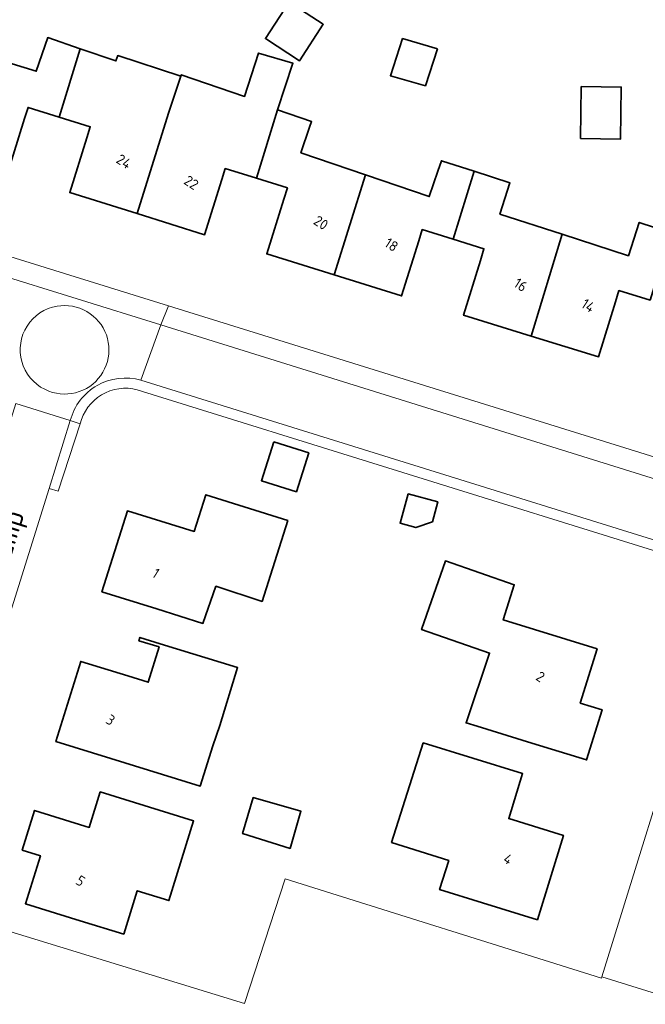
# Model space of a CAD drawing. Extents: x 184422 to 188298, y 343471 to 350189.
# Tile 377 of 513: x 187260 to 187314, y 348715 to 348801. Entities that reach past the tile are written whole.
import ezdxf
from ezdxf.enums import TextEntityAlignment as Align

# ---------------------------------------------------------------- set-up
doc = ezdxf.new("R2010")
doc.units = 0
for name, color, linetype, lineweight in [('B-WA-OG-TERREIN_CULTUURSCHEIDING-GV', 252, 'Continuous', 18), ('B-WA-OG-TERREIN_ERF-GV', 252, 'Continuous', 18), ('B-WA-OG-TOPOGRAFIE-T18', 252, 'Continuous', 18), ('B-WA-VH-VERHARDING_SIERBESTRATING-GV', 252, 'Continuous', 18), ('B-WA-VH-VERHARDING_STRAATBAKSTEEN-GV', 252, 'Continuous', 18), ('B-WE-OG-BEBOUWING-GV', 250, 'Continuous', 35), ('B-WE-OG-BEBOUWING-T18', 10, 'Continuous', 18)]:
    doc.layers.add(name, color=color, linetype=linetype, lineweight=lineweight)
doc.styles.add('NLCS-ISO-M1000-T18', font='NLCS-ISO.ttf', dxfattribs={"height": 1.8})
doc.styles.add('NLCS-ISO-M500-T18', font='NLCS-ISO.ttf', dxfattribs={"height": 0.9})

msp = doc.modelspace()

# ---------------------------------------------------------------- linework, layer by layer
at = {"layer": 'B-WA-OG-TERREIN_CULTUURSCHEIDING-GV', "flags": 128}
msp.add_lwpolyline([(187325.651, 348712.808), (187317.862, 348715.227), (187317.067, 348715.472), (187315.398, 348715.97), (187310.622, 348717.434), (187310.588, 348717.324), (187283.016, 348725.979), (187279.48, 348715.122), (187252.37, 348723.434), (187251.39, 348723.73), (187251.746, 348725.994), (187249.734, 348724.289), (187250.407, 348722.421), (187250.408, 348722.418), (187251.067, 348720.588), (187254.671, 348714.292)], dxfattribs=at)
msp.add_lwpolyline([(187325.651, 348712.808), (187317.862, 348715.227), (187317.067, 348715.472), (187315.398, 348715.97), (187310.622, 348717.434), (187310.588, 348717.324), (187283.016, 348725.979), (187279.48, 348715.122), (187252.37, 348723.434), (187251.39, 348723.73), (187251.746, 348725.994), (187249.734, 348724.289), (187250.407, 348722.421), (187250.408, 348722.418), (187251.067, 348720.588), (187254.671, 348714.292)], dxfattribs=at)
msp.add_lwpolyline([(187325.651, 348712.808), (187317.862, 348715.227), (187317.067, 348715.472), (187315.398, 348715.97), (187310.622, 348717.434), (187310.588, 348717.324), (187283.016, 348725.979), (187279.48, 348715.122), (187252.37, 348723.434), (187251.39, 348723.73), (187251.746, 348725.994), (187249.734, 348724.289), (187250.407, 348722.421), (187250.408, 348722.418), (187251.067, 348720.588), (187254.671, 348714.292)], dxfattribs=at)
at = {"layer": 'B-WA-OG-TERREIN_ERF-GV', "flags": 128}
for points in [[(187255.672, 348798.163), (187261.315, 348796.436), (187262.318, 348799.37), (187265.151, 348798.401), (187268.267, 348797.336), (187268.422, 348797.801), (187273.917, 348795.994), (187273.963, 348796.129), (187279.482, 348794.241), (187280.7, 348798.025), (187283.693, 348797.134), (187282.339, 348793.067), (187285.315, 348792.049), (187285.144, 348791.549), (187284.385, 348789.33), (187290.02, 348787.404), (187295.578, 348785.503), (187296.337, 348787.722), (187296.647, 348788.628), (187299.483, 348787.706), (187302.614, 348786.689), (187301.734, 348783.981), (187307.182, 348782.21), (187312.944, 348780.337), (187313.89, 348783.247), (187316.645, 348782.352)], [(187255.672, 348798.163), (187261.315, 348796.436), (187262.318, 348799.37), (187265.151, 348798.401), (187268.267, 348797.336), (187268.422, 348797.801), (187273.917, 348795.994), (187273.963, 348796.129), (187279.482, 348794.241), (187280.7, 348798.025), (187283.693, 348797.134), (187282.339, 348793.067), (187285.315, 348792.049), (187285.144, 348791.549), (187284.385, 348789.33), (187290.02, 348787.404), (187295.578, 348785.503), (187296.337, 348787.722), (187296.647, 348788.628), (187299.483, 348787.706), (187302.614, 348786.689), (187301.734, 348783.981), (187307.182, 348782.21), (187312.944, 348780.337), (187313.89, 348783.247), (187316.645, 348782.352)], [(187255.672, 348798.163), (187261.315, 348796.436), (187262.318, 348799.37), (187265.151, 348798.401), (187268.267, 348797.336), (187268.422, 348797.801), (187273.917, 348795.994), (187273.963, 348796.129), (187279.482, 348794.241), (187280.7, 348798.025), (187283.693, 348797.134), (187282.339, 348793.067), (187285.315, 348792.049), (187285.144, 348791.549), (187284.385, 348789.33), (187290.02, 348787.404), (187295.578, 348785.503), (187296.337, 348787.722), (187296.647, 348788.628), (187299.483, 348787.706), (187302.614, 348786.689), (187301.734, 348783.981), (187307.182, 348782.21), (187312.944, 348780.337), (187313.89, 348783.247), (187316.645, 348782.352)], [(187314.833, 348776.462), (187312.118, 348777.304), (187311.813, 348776.311), (187310.345, 348771.531), (187304.457, 348773.34), (187298.57, 348775.148), (187300.038, 348779.928), (187300.352, 348780.952), (187297.662, 348781.786), (187294.973, 348782.62), (187294.666, 348781.635), (187293.167, 348776.837), (187287.292, 348778.672), (187281.417, 348780.508), (187282.908, 348785.281), (187283.215, 348786.266), (187280.505, 348787.106), (187277.795, 348787.946), (187277.495, 348786.983), (187275.993, 348782.176), (187270.114, 348784.013), (187264.236, 348785.85), (187265.727, 348790.622), (187266.03, 348791.594), (187263.316, 348792.436), (187260.603, 348793.277), (187260.3, 348792.303), (187258.805, 348787.504)], [(187314.833, 348776.462), (187312.118, 348777.304), (187311.813, 348776.311), (187310.345, 348771.531), (187304.457, 348773.34), (187298.57, 348775.148), (187300.038, 348779.928), (187300.352, 348780.952), (187297.662, 348781.786), (187294.973, 348782.62), (187294.666, 348781.635), (187293.167, 348776.837), (187287.292, 348778.672), (187281.417, 348780.508), (187282.908, 348785.281), (187283.215, 348786.266), (187280.505, 348787.106), (187277.795, 348787.946), (187277.495, 348786.983), (187275.993, 348782.176), (187270.114, 348784.013), (187264.236, 348785.85), (187265.727, 348790.622), (187266.03, 348791.594), (187263.316, 348792.436), (187260.603, 348793.277), (187260.3, 348792.303), (187258.805, 348787.504)], [(187314.833, 348776.462), (187312.118, 348777.304), (187311.813, 348776.311), (187310.345, 348771.531), (187304.457, 348773.34), (187298.57, 348775.148), (187300.038, 348779.928), (187300.352, 348780.952), (187297.662, 348781.786), (187294.973, 348782.62), (187294.666, 348781.635), (187293.167, 348776.837), (187287.292, 348778.672), (187281.417, 348780.508), (187282.908, 348785.281), (187283.215, 348786.266), (187280.505, 348787.106), (187277.795, 348787.946), (187277.495, 348786.983), (187275.993, 348782.176), (187270.114, 348784.013), (187264.236, 348785.85), (187265.727, 348790.622), (187266.03, 348791.594), (187263.316, 348792.436), (187260.603, 348793.277), (187260.3, 348792.303), (187258.805, 348787.504)], [(187228.87, 348789.636), (187272.853, 348775.982), (187379.954, 348742.636), (187380.845, 348742.359)], [(187228.87, 348789.636), (187272.853, 348775.982), (187379.954, 348742.636), (187380.845, 348742.359)], [(187228.87, 348789.636), (187272.853, 348775.982), (187379.954, 348742.636), (187380.845, 348742.359)], [(187316.437, 348754.233), (187270.123, 348768.656)], [(187316.437, 348754.233), (187270.123, 348768.656)], [(187316.437, 348754.233), (187270.123, 348768.656)], [(187265.139, 348765.675), (187263.222, 348759.817), (187262.449, 348760.048), (187253.561, 348731.683)], [(187265.139, 348765.675), (187263.222, 348759.817), (187262.449, 348760.048), (187253.561, 348731.683)], [(187265.139, 348765.675), (187263.222, 348759.817), (187262.449, 348760.048), (187253.561, 348731.683)], [(187253.561, 348731.683), (187251.746, 348725.994), (187251.39, 348723.73), (187252.37, 348723.434), (187279.48, 348715.122), (187283.016, 348725.979), (187310.588, 348717.324), (187310.622, 348717.434), (187318.68, 348743.391), (187317.897, 348743.582), (187319.375, 348748.588)], [(187253.561, 348731.683), (187251.746, 348725.994), (187251.39, 348723.73), (187252.37, 348723.434), (187279.48, 348715.122), (187283.016, 348725.979), (187310.588, 348717.324), (187310.622, 348717.434), (187318.68, 348743.391), (187317.897, 348743.582), (187319.375, 348748.588)], [(187253.561, 348731.683), (187251.746, 348725.994), (187251.39, 348723.73), (187252.37, 348723.434), (187279.48, 348715.122), (187283.016, 348725.979), (187310.588, 348717.324), (187310.622, 348717.434), (187318.68, 348743.391), (187317.897, 348743.582), (187319.375, 348748.588)]]:
    msp.add_lwpolyline(points, dxfattribs=at)
at = {"layer": 'B-WA-OG-TERREIN_ERF-GV'}
msp.add_lwpolyline([(187270.123, 348768.656, 0.417358), (187265.139, 348765.675)], format="xyb", dxfattribs=at)
msp.add_lwpolyline([(187270.123, 348768.656, 0.417358), (187265.139, 348765.675)], format="xyb", dxfattribs=at)
msp.add_lwpolyline([(187270.123, 348768.656, 0.417358), (187265.139, 348765.675)], format="xyb", dxfattribs=at)
at = {"layer": 'B-WA-OG-TERREIN_ERF-GV', "flags": 128}
for points in [[(187281.727, 348752.468), (187281.007, 348750.194), (187276.983, 348751.514), (187275.849, 348748.263), (187271.816, 348749.53), (187267.046, 348751.029), (187269.263, 348758.082), (187275.095, 348756.292), (187276.102, 348759.493), (187283.236, 348757.235)], [(187281.727, 348752.468), (187281.007, 348750.194), (187276.983, 348751.514), (187275.849, 348748.263), (187271.816, 348749.53), (187267.046, 348751.029), (187269.263, 348758.082), (187275.095, 348756.292), (187276.102, 348759.493), (187283.236, 348757.235)], [(187281.727, 348752.468), (187281.007, 348750.194), (187276.983, 348751.514), (187275.849, 348748.263), (187271.816, 348749.53), (187267.046, 348751.029), (187269.263, 348758.082), (187275.095, 348756.292), (187276.102, 348759.493), (187283.236, 348757.235)], [(187294.406, 348756.635), (187293.043, 348757.002), (187293.733, 348759.565), (187296.316, 348758.869), (187295.851, 348757.143)], [(187294.406, 348756.635), (187293.043, 348757.002), (187293.733, 348759.565), (187296.316, 348758.869), (187295.851, 348757.143)], [(187294.406, 348756.635), (187293.043, 348757.002), (187293.733, 348759.565), (187296.316, 348758.869), (187295.851, 348757.143)], [(187295.349, 348749.003), (187296.987, 348753.727), (187302.984, 348751.648), (187302.034, 348748.571), (187310.207, 348746.048), (187308.751, 348741.318), (187310.654, 348740.745), (187309.303, 348736.362), (187304.525, 348737.835), (187299.748, 348739.308), (187298.794, 348739.588), (187300.841, 348745.675), (187294.908, 348747.732)], [(187295.349, 348749.003), (187296.987, 348753.727), (187302.984, 348751.648), (187302.034, 348748.571), (187310.207, 348746.048), (187308.751, 348741.318), (187310.654, 348740.745), (187309.303, 348736.362), (187304.525, 348737.835), (187299.748, 348739.308), (187298.794, 348739.588), (187300.841, 348745.675), (187294.908, 348747.732)], [(187295.349, 348749.003), (187296.987, 348753.727), (187302.984, 348751.648), (187302.034, 348748.571), (187310.207, 348746.048), (187308.751, 348741.318), (187310.654, 348740.745), (187309.303, 348736.362), (187304.525, 348737.835), (187299.748, 348739.308), (187298.794, 348739.588), (187300.841, 348745.675), (187294.908, 348747.732)], [(187275.614, 348734.081), (187267.808, 348736.491), (187263.031, 348737.966), (187265.19, 348744.957), (187269.315, 348743.683), (187271.075, 348743.139), (187272.026, 348746.216), (187270.265, 348746.76), (187270.353, 348747.047), (187272.115, 348746.503), (187278.871, 348744.417), (187277.309, 348739.356), (187276.702, 348737.604)], [(187275.614, 348734.081), (187267.808, 348736.491), (187263.031, 348737.966), (187265.19, 348744.957), (187269.315, 348743.683), (187271.075, 348743.139), (187272.026, 348746.216), (187270.265, 348746.76), (187270.353, 348747.047), (187272.115, 348746.503), (187278.871, 348744.417), (187277.309, 348739.356), (187276.702, 348737.604)], [(187275.614, 348734.081), (187267.808, 348736.491), (187263.031, 348737.966), (187265.19, 348744.957), (187269.315, 348743.683), (187271.075, 348743.139), (187272.026, 348746.216), (187270.265, 348746.76), (187270.353, 348747.047), (187272.115, 348746.503), (187278.871, 348744.417), (187277.309, 348739.356), (187276.702, 348737.604)], [(187300.227, 348723.896), (187296.478, 348725.057), (187297.282, 348727.585), (187292.3, 348729.169), (187295.059, 348737.846), (187303.716, 348735.165), (187302.504, 348731.249), (187307.28, 348729.77), (187305.003, 348722.417)], [(187300.227, 348723.896), (187296.478, 348725.057), (187297.282, 348727.585), (187292.3, 348729.169), (187295.059, 348737.846), (187303.716, 348735.165), (187302.504, 348731.249), (187307.28, 348729.77), (187305.003, 348722.417)], [(187300.227, 348723.896), (187296.478, 348725.057), (187297.282, 348727.585), (187292.3, 348729.169), (187295.059, 348737.846), (187303.716, 348735.165), (187302.504, 348731.249), (187307.28, 348729.77), (187305.003, 348722.417)], [(187272.883, 348724.097), (187270.119, 348724.955), (187268.94, 348721.155), (187265.149, 348722.332), (187260.374, 348723.814), (187261.674, 348728.002), (187260.099, 348728.493), (187261.178, 348731.954), (187265.544, 348730.593), (187265.932, 348730.471), (187266.897, 348733.566), (187275.038, 348731.04)], [(187272.883, 348724.097), (187270.119, 348724.955), (187268.94, 348721.155), (187265.149, 348722.332), (187260.374, 348723.814), (187261.674, 348728.002), (187260.099, 348728.493), (187261.178, 348731.954), (187265.544, 348730.593), (187265.932, 348730.471), (187266.897, 348733.566), (187275.038, 348731.04)], [(187272.883, 348724.097), (187270.119, 348724.955), (187268.94, 348721.155), (187265.149, 348722.332), (187260.374, 348723.814), (187261.674, 348728.002), (187260.099, 348728.493), (187261.178, 348731.954), (187265.544, 348730.593), (187265.932, 348730.471), (187266.897, 348733.566), (187275.038, 348731.04)], [(187279.311, 348729.932), (187280.234, 348733.072), (187284.387, 348731.88), (187283.44, 348728.624)], [(187279.311, 348729.932), (187280.234, 348733.072), (187284.387, 348731.88), (187283.44, 348728.624)], [(187279.311, 348729.932), (187280.234, 348733.072), (187284.387, 348731.88), (187283.44, 348728.624)]]:
    msp.add_lwpolyline(points, close=True, dxfattribs=at)
at = {"layer": 'B-WA-VH-VERHARDING_SIERBESTRATING-GV', "flags": 128}
msp.add_lwpolyline([(187263.129, 348775.944), (187262.735, 348775.856), (187262.353, 348775.727), (187261.986, 348775.56), (187261.639, 348775.355), (187261.315, 348775.114), (187261.018, 348774.842), (187260.751, 348774.539), (187260.517, 348774.211), (187260.319, 348773.859), (187260.158, 348773.489), (187260.038, 348773.105), (187259.958, 348772.709), (187259.919, 348772.308), (187259.923, 348771.905), (187259.969, 348771.504), (187260.057, 348771.11), (187260.185, 348770.728), (187260.353, 348770.361), (187260.557, 348770.014), (187260.798, 348769.69), (187261.07, 348769.393), (187261.372, 348769.126), (187261.701, 348768.892), (187262.052, 348768.694), (187262.422, 348768.533), (187262.743, 348768.426), (187263.071, 348768.348), (187263.406, 348768.298), (187263.743, 348768.278), (187264.081, 348768.288), (187264.417, 348768.328), (187264.748, 348768.396), (187265.072, 348768.494), (187265.386, 348768.619), (187265.687, 348768.771), (187265.974, 348768.95), (187266.245, 348769.152), (187266.497, 348769.378), (187266.728, 348769.625), (187266.936, 348769.891), (187267.12, 348770.174), (187267.279, 348770.473), (187267.411, 348770.784), (187267.515, 348771.106), (187267.591, 348771.435), (187267.637, 348771.77), (187267.654, 348772.108), (187267.642, 348772.446), (187267.599, 348772.782), (187267.528, 348773.112), (187267.427, 348773.435), (187267.299, 348773.748), (187267.144, 348774.049), (187266.963, 348774.335), (187266.757, 348774.603), (187266.529, 348774.853), (187266.28, 348775.082), (187266.012, 348775.288), (187265.727, 348775.47), (187265.427, 348775.626), (187265.114, 348775.755), (187264.794, 348775.858), (187264.467, 348775.934), (187264.134, 348775.98), (187263.798, 348775.997), (187263.463, 348775.985)], close=True, dxfattribs=at)
msp.add_lwpolyline([(187263.129, 348775.944), (187262.735, 348775.856), (187262.353, 348775.727), (187261.986, 348775.56), (187261.639, 348775.355), (187261.315, 348775.114), (187261.018, 348774.842), (187260.751, 348774.539), (187260.517, 348774.211), (187260.319, 348773.859), (187260.158, 348773.489), (187260.038, 348773.105), (187259.958, 348772.709), (187259.919, 348772.308), (187259.923, 348771.905), (187259.969, 348771.504), (187260.057, 348771.11), (187260.185, 348770.728), (187260.353, 348770.361), (187260.557, 348770.014), (187260.798, 348769.69), (187261.07, 348769.393), (187261.372, 348769.126), (187261.701, 348768.892), (187262.052, 348768.694), (187262.422, 348768.533), (187262.743, 348768.426), (187263.071, 348768.348), (187263.406, 348768.298), (187263.743, 348768.278), (187264.081, 348768.288), (187264.417, 348768.328), (187264.748, 348768.396), (187265.072, 348768.494), (187265.386, 348768.619), (187265.687, 348768.771), (187265.974, 348768.95), (187266.245, 348769.152), (187266.497, 348769.378), (187266.728, 348769.625), (187266.936, 348769.891), (187267.12, 348770.174), (187267.279, 348770.473), (187267.411, 348770.784), (187267.515, 348771.106), (187267.591, 348771.435), (187267.637, 348771.77), (187267.654, 348772.108), (187267.642, 348772.446), (187267.599, 348772.782), (187267.528, 348773.112), (187267.427, 348773.435), (187267.299, 348773.748), (187267.144, 348774.049), (187266.963, 348774.335), (187266.757, 348774.603), (187266.529, 348774.853), (187266.28, 348775.082), (187266.012, 348775.288), (187265.727, 348775.47), (187265.427, 348775.626), (187265.114, 348775.755), (187264.794, 348775.858), (187264.467, 348775.934), (187264.134, 348775.98), (187263.798, 348775.997), (187263.463, 348775.985)], close=True, dxfattribs=at)
msp.add_lwpolyline([(187263.129, 348775.944), (187262.735, 348775.856), (187262.353, 348775.727), (187261.986, 348775.56), (187261.639, 348775.355), (187261.315, 348775.114), (187261.018, 348774.842), (187260.751, 348774.539), (187260.517, 348774.211), (187260.319, 348773.859), (187260.158, 348773.489), (187260.038, 348773.105), (187259.958, 348772.709), (187259.919, 348772.308), (187259.923, 348771.905), (187259.969, 348771.504), (187260.057, 348771.11), (187260.185, 348770.728), (187260.353, 348770.361), (187260.557, 348770.014), (187260.798, 348769.69), (187261.07, 348769.393), (187261.372, 348769.126), (187261.701, 348768.892), (187262.052, 348768.694), (187262.422, 348768.533), (187262.743, 348768.426), (187263.071, 348768.348), (187263.406, 348768.298), (187263.743, 348768.278), (187264.081, 348768.288), (187264.417, 348768.328), (187264.748, 348768.396), (187265.072, 348768.494), (187265.386, 348768.619), (187265.687, 348768.771), (187265.974, 348768.95), (187266.245, 348769.152), (187266.497, 348769.378), (187266.728, 348769.625), (187266.936, 348769.891), (187267.12, 348770.174), (187267.279, 348770.473), (187267.411, 348770.784), (187267.515, 348771.106), (187267.591, 348771.435), (187267.637, 348771.77), (187267.654, 348772.108), (187267.642, 348772.446), (187267.599, 348772.782), (187267.528, 348773.112), (187267.427, 348773.435), (187267.299, 348773.748), (187267.144, 348774.049), (187266.963, 348774.335), (187266.757, 348774.603), (187266.529, 348774.853), (187266.28, 348775.082), (187266.012, 348775.288), (187265.727, 348775.47), (187265.427, 348775.626), (187265.114, 348775.755), (187264.794, 348775.858), (187264.467, 348775.934), (187264.134, 348775.98), (187263.798, 348775.997), (187263.463, 348775.985)], close=True, dxfattribs=at)
at = {"layer": 'B-WA-VH-VERHARDING_STRAATBAKSTEEN-GV', "flags": 128}
for points in [[(187228.396, 348787.913), (187272.191, 348774.309), (187272.853, 348775.982), (187228.87, 348789.636)], [(187228.396, 348787.913), (187272.191, 348774.309), (187272.853, 348775.982), (187228.87, 348789.636)], [(187228.396, 348787.913), (187272.191, 348774.309), (187272.853, 348775.982), (187228.87, 348789.636)], [(187270.442, 348769.491), (187272.191, 348774.309), (187228.396, 348787.913)], [(187270.442, 348769.491), (187272.191, 348774.309), (187228.396, 348787.913)], [(187270.442, 348769.491), (187272.191, 348774.309), (187228.396, 348787.913)], [(187379.399, 348740.853), (187272.191, 348774.309), (187270.442, 348769.491)], [(187379.399, 348740.853), (187272.191, 348774.309), (187270.442, 348769.491)], [(187379.399, 348740.853), (187272.191, 348774.309), (187270.442, 348769.491)], [(187316.812, 348755.039), (187270.442, 348769.491)], [(187270.442, 348769.491), (187316.812, 348755.039)], [(187316.812, 348755.039), (187270.442, 348769.491)], [(187270.442, 348769.491), (187316.812, 348755.039)], [(187316.812, 348755.039), (187270.442, 348769.491)], [(187270.442, 348769.491), (187316.812, 348755.039)], [(187270.123, 348768.656), (187316.437, 348754.233)], [(187270.123, 348768.656), (187316.437, 348754.233)], [(187270.123, 348768.656), (187316.437, 348754.233)], [(187259.539, 348767.444), (187264.287, 348765.968)], [(187259.539, 348767.444), (187264.287, 348765.968)], [(187259.539, 348767.444), (187264.287, 348765.968)], [(187264.287, 348765.968), (187265.139, 348765.675)], [(187264.287, 348765.968), (187265.139, 348765.675)], [(187264.287, 348765.968), (187265.139, 348765.675)], [(187310.622, 348717.434), (187315.398, 348715.97), (187316.224, 348718.731), (187325.06, 348747.066)], [(187310.622, 348717.434), (187315.398, 348715.97), (187316.224, 348718.731), (187325.06, 348747.066)], [(187310.622, 348717.434), (187315.398, 348715.97), (187316.224, 348718.731), (187325.06, 348747.066)], [(187318.68, 348743.391), (187310.622, 348717.434)], [(187318.68, 348743.391), (187310.622, 348717.434)], [(187318.68, 348743.391), (187310.622, 348717.434)]]:
    msp.add_lwpolyline(points, dxfattribs=at)
for points in [[(187262.422, 348768.533), (187262.052, 348768.694), (187261.701, 348768.892), (187261.372, 348769.126), (187261.07, 348769.393), (187260.798, 348769.69), (187260.557, 348770.014), (187260.353, 348770.361), (187260.185, 348770.728), (187260.057, 348771.11), (187259.969, 348771.504), (187259.923, 348771.905), (187259.919, 348772.308), (187259.958, 348772.709), (187260.038, 348773.105), (187260.158, 348773.489), (187260.319, 348773.859), (187260.517, 348774.211), (187260.751, 348774.539), (187261.018, 348774.842), (187261.315, 348775.114), (187261.639, 348775.355), (187261.986, 348775.56), (187262.353, 348775.727), (187262.735, 348775.856), (187263.129, 348775.944), (187263.463, 348775.985), (187263.798, 348775.997), (187264.134, 348775.98), (187264.467, 348775.934), (187264.794, 348775.858), (187265.114, 348775.755), (187265.427, 348775.626), (187265.727, 348775.47), (187266.012, 348775.288), (187266.28, 348775.082), (187266.529, 348774.853), (187266.757, 348774.603), (187266.963, 348774.335), (187267.144, 348774.049), (187267.299, 348773.748), (187267.427, 348773.435), (187267.528, 348773.112), (187267.599, 348772.782), (187267.642, 348772.446), (187267.654, 348772.108), (187267.637, 348771.77), (187267.591, 348771.435), (187267.515, 348771.106), (187267.411, 348770.784), (187267.279, 348770.473), (187267.12, 348770.174), (187266.936, 348769.891), (187266.728, 348769.625), (187266.497, 348769.378), (187266.245, 348769.152), (187265.974, 348768.95), (187265.687, 348768.771), (187265.386, 348768.619), (187265.072, 348768.494), (187264.748, 348768.396), (187264.417, 348768.328), (187264.081, 348768.288), (187263.743, 348768.278), (187263.406, 348768.298), (187263.071, 348768.348), (187262.743, 348768.426)], [(187262.422, 348768.533), (187262.052, 348768.694), (187261.701, 348768.892), (187261.372, 348769.126), (187261.07, 348769.393), (187260.798, 348769.69), (187260.557, 348770.014), (187260.353, 348770.361), (187260.185, 348770.728), (187260.057, 348771.11), (187259.969, 348771.504), (187259.923, 348771.905), (187259.919, 348772.308), (187259.958, 348772.709), (187260.038, 348773.105), (187260.158, 348773.489), (187260.319, 348773.859), (187260.517, 348774.211), (187260.751, 348774.539), (187261.018, 348774.842), (187261.315, 348775.114), (187261.639, 348775.355), (187261.986, 348775.56), (187262.353, 348775.727), (187262.735, 348775.856), (187263.129, 348775.944), (187263.463, 348775.985), (187263.798, 348775.997), (187264.134, 348775.98), (187264.467, 348775.934), (187264.794, 348775.858), (187265.114, 348775.755), (187265.427, 348775.626), (187265.727, 348775.47), (187266.012, 348775.288), (187266.28, 348775.082), (187266.529, 348774.853), (187266.757, 348774.603), (187266.963, 348774.335), (187267.144, 348774.049), (187267.299, 348773.748), (187267.427, 348773.435), (187267.528, 348773.112), (187267.599, 348772.782), (187267.642, 348772.446), (187267.654, 348772.108), (187267.637, 348771.77), (187267.591, 348771.435), (187267.515, 348771.106), (187267.411, 348770.784), (187267.279, 348770.473), (187267.12, 348770.174), (187266.936, 348769.891), (187266.728, 348769.625), (187266.497, 348769.378), (187266.245, 348769.152), (187265.974, 348768.95), (187265.687, 348768.771), (187265.386, 348768.619), (187265.072, 348768.494), (187264.748, 348768.396), (187264.417, 348768.328), (187264.081, 348768.288), (187263.743, 348768.278), (187263.406, 348768.298), (187263.071, 348768.348), (187262.743, 348768.426)], [(187262.422, 348768.533), (187262.052, 348768.694), (187261.701, 348768.892), (187261.372, 348769.126), (187261.07, 348769.393), (187260.798, 348769.69), (187260.557, 348770.014), (187260.353, 348770.361), (187260.185, 348770.728), (187260.057, 348771.11), (187259.969, 348771.504), (187259.923, 348771.905), (187259.919, 348772.308), (187259.958, 348772.709), (187260.038, 348773.105), (187260.158, 348773.489), (187260.319, 348773.859), (187260.517, 348774.211), (187260.751, 348774.539), (187261.018, 348774.842), (187261.315, 348775.114), (187261.639, 348775.355), (187261.986, 348775.56), (187262.353, 348775.727), (187262.735, 348775.856), (187263.129, 348775.944), (187263.463, 348775.985), (187263.798, 348775.997), (187264.134, 348775.98), (187264.467, 348775.934), (187264.794, 348775.858), (187265.114, 348775.755), (187265.427, 348775.626), (187265.727, 348775.47), (187266.012, 348775.288), (187266.28, 348775.082), (187266.529, 348774.853), (187266.757, 348774.603), (187266.963, 348774.335), (187267.144, 348774.049), (187267.299, 348773.748), (187267.427, 348773.435), (187267.528, 348773.112), (187267.599, 348772.782), (187267.642, 348772.446), (187267.654, 348772.108), (187267.637, 348771.77), (187267.591, 348771.435), (187267.515, 348771.106), (187267.411, 348770.784), (187267.279, 348770.473), (187267.12, 348770.174), (187266.936, 348769.891), (187266.728, 348769.625), (187266.497, 348769.378), (187266.245, 348769.152), (187265.974, 348768.95), (187265.687, 348768.771), (187265.386, 348768.619), (187265.072, 348768.494), (187264.748, 348768.396), (187264.417, 348768.328), (187264.081, 348768.288), (187263.743, 348768.278), (187263.406, 348768.298), (187263.071, 348768.348), (187262.743, 348768.426)], [(187379.954, 348742.636), (187272.853, 348775.982), (187272.191, 348774.309), (187379.399, 348740.853)], [(187379.954, 348742.636), (187272.853, 348775.982), (187272.191, 348774.309), (187379.399, 348740.853)], [(187379.954, 348742.636), (187272.853, 348775.982), (187272.191, 348774.309), (187379.399, 348740.853)], [(187264.287, 348765.968), (187259.539, 348767.444), (187249.183, 348734.356), (187247.896, 348730.264), (187246.134, 348730.808), (187245.536, 348728.665), (187251.746, 348725.994), (187253.561, 348731.683), (187262.449, 348760.048)], [(187264.287, 348765.968), (187259.539, 348767.444), (187249.183, 348734.356), (187247.896, 348730.264), (187246.134, 348730.808), (187245.536, 348728.665), (187251.746, 348725.994), (187253.561, 348731.683), (187262.449, 348760.048)], [(187264.287, 348765.968), (187259.539, 348767.444), (187249.183, 348734.356), (187247.896, 348730.264), (187246.134, 348730.808), (187245.536, 348728.665), (187251.746, 348725.994), (187253.561, 348731.683), (187262.449, 348760.048)], [(187264.287, 348765.968), (187262.449, 348760.048), (187263.222, 348759.817), (187265.139, 348765.675)], [(187264.287, 348765.968), (187262.449, 348760.048), (187263.222, 348759.817), (187265.139, 348765.675)], [(187264.287, 348765.968), (187262.449, 348760.048), (187263.222, 348759.817), (187265.139, 348765.675)]]:
    msp.add_lwpolyline(points, close=True, dxfattribs=at)
at = {"layer": 'B-WA-VH-VERHARDING_STRAATBAKSTEEN-GV'}
for points in [[(187270.442, 348769.491, 0.420326), (187264.287, 348765.968)], [(187264.287, 348765.968, -0.420326), (187270.442, 348769.491)], [(187270.442, 348769.491, 0.420326), (187264.287, 348765.968)], [(187264.287, 348765.968, -0.420326), (187270.442, 348769.491)], [(187270.442, 348769.491, 0.420326), (187264.287, 348765.968)], [(187264.287, 348765.968, -0.420326), (187270.442, 348769.491)], [(187265.139, 348765.675, -0.417358), (187270.123, 348768.656)], [(187265.139, 348765.675, -0.417358), (187270.123, 348768.656)], [(187265.139, 348765.675, -0.417358), (187270.123, 348768.656)]]:
    msp.add_lwpolyline(points, format="xyb", dxfattribs=at)
at = {"layer": 'B-WE-OG-BEBOUWING-GV', "flags": 128}
for points in [[(187283.365, 348802.469), (187281.297, 348799.289), (187284.276, 348797.352), (187286.344, 348800.533)], [(187283.365, 348802.469), (187281.297, 348799.289), (187284.276, 348797.352), (187286.344, 348800.533)], [(187283.365, 348802.469), (187281.297, 348799.289), (187284.276, 348797.352), (187286.344, 348800.533)], [(187263.316, 348792.436), (187265.151, 348798.401), (187262.318, 348799.37), (187261.315, 348796.436), (187255.672, 348798.163), (187252.922, 348789.337), (187258.805, 348787.504), (187260.3, 348792.303), (187260.603, 348793.277)], [(187263.316, 348792.436), (187265.151, 348798.401), (187262.318, 348799.37), (187261.315, 348796.436), (187255.672, 348798.163), (187252.922, 348789.337), (187258.805, 348787.504), (187260.3, 348792.303), (187260.603, 348793.277)], [(187263.316, 348792.436), (187265.151, 348798.401), (187262.318, 348799.37), (187261.315, 348796.436), (187255.672, 348798.163), (187252.922, 348789.337), (187258.805, 348787.504), (187260.3, 348792.303), (187260.603, 348793.277)], [(187296.306, 348798.393), (187293.249, 348799.278), (187292.191, 348796.038), (187295.248, 348795.175)], [(187296.306, 348798.393), (187293.249, 348799.278), (187292.191, 348796.038), (187295.248, 348795.175)], [(187296.306, 348798.393), (187293.249, 348799.278), (187292.191, 348796.038), (187295.248, 348795.175)], [(187270.114, 348784.013), (187272.851, 348792.77), (187273.917, 348795.994), (187268.422, 348797.801), (187268.267, 348797.336), (187265.151, 348798.401), (187263.316, 348792.436), (187266.03, 348791.594), (187265.727, 348790.622), (187264.236, 348785.85)], [(187270.114, 348784.013), (187272.851, 348792.77), (187273.917, 348795.994), (187268.422, 348797.801), (187268.267, 348797.336), (187265.151, 348798.401), (187263.316, 348792.436), (187266.03, 348791.594), (187265.727, 348790.622), (187264.236, 348785.85)], [(187270.114, 348784.013), (187272.851, 348792.77), (187273.917, 348795.994), (187268.422, 348797.801), (187268.267, 348797.336), (187265.151, 348798.401), (187263.316, 348792.436), (187266.03, 348791.594), (187265.727, 348790.622), (187264.236, 348785.85)], [(187280.505, 348787.106), (187282.339, 348793.067), (187283.693, 348797.134), (187280.7, 348798.025), (187279.482, 348794.241), (187273.963, 348796.129), (187273.917, 348795.994), (187272.851, 348792.77), (187270.114, 348784.013), (187275.993, 348782.176), (187277.495, 348786.983), (187277.795, 348787.946)], [(187280.505, 348787.106), (187282.339, 348793.067), (187283.693, 348797.134), (187280.7, 348798.025), (187279.482, 348794.241), (187273.963, 348796.129), (187273.917, 348795.994), (187272.851, 348792.77), (187270.114, 348784.013), (187275.993, 348782.176), (187277.495, 348786.983), (187277.795, 348787.946)], [(187280.505, 348787.106), (187282.339, 348793.067), (187283.693, 348797.134), (187280.7, 348798.025), (187279.482, 348794.241), (187273.963, 348796.129), (187273.917, 348795.994), (187272.851, 348792.77), (187270.114, 348784.013), (187275.993, 348782.176), (187277.495, 348786.983), (187277.795, 348787.946)], [(187308.772, 348790.557), (187312.259, 348790.514), (187312.314, 348795.053), (187308.827, 348795.096)], [(187308.772, 348790.557), (187312.259, 348790.514), (187312.314, 348795.053), (187308.827, 348795.096)], [(187308.772, 348790.557), (187312.259, 348790.514), (187312.314, 348795.053), (187308.827, 348795.096)], [(187282.339, 348793.067), (187280.505, 348787.106), (187283.215, 348786.266), (187282.908, 348785.281), (187281.417, 348780.508), (187287.292, 348778.672), (187290.02, 348787.404), (187284.385, 348789.33), (187285.144, 348791.549), (187285.315, 348792.049)], [(187282.339, 348793.067), (187280.505, 348787.106), (187283.215, 348786.266), (187282.908, 348785.281), (187281.417, 348780.508), (187287.292, 348778.672), (187290.02, 348787.404), (187284.385, 348789.33), (187285.144, 348791.549), (187285.315, 348792.049)], [(187282.339, 348793.067), (187280.505, 348787.106), (187283.215, 348786.266), (187282.908, 348785.281), (187281.417, 348780.508), (187287.292, 348778.672), (187290.02, 348787.404), (187284.385, 348789.33), (187285.144, 348791.549), (187285.315, 348792.049)], [(187297.662, 348781.786), (187299.483, 348787.706), (187296.647, 348788.628), (187296.337, 348787.722), (187295.578, 348785.503), (187290.02, 348787.404), (187287.292, 348778.672), (187293.167, 348776.837), (187294.666, 348781.635), (187294.973, 348782.62)], [(187297.662, 348781.786), (187299.483, 348787.706), (187296.647, 348788.628), (187296.337, 348787.722), (187295.578, 348785.503), (187290.02, 348787.404), (187287.292, 348778.672), (187293.167, 348776.837), (187294.666, 348781.635), (187294.973, 348782.62)], [(187297.662, 348781.786), (187299.483, 348787.706), (187296.647, 348788.628), (187296.337, 348787.722), (187295.578, 348785.503), (187290.02, 348787.404), (187287.292, 348778.672), (187293.167, 348776.837), (187294.666, 348781.635), (187294.973, 348782.62)], [(187299.483, 348787.706), (187297.662, 348781.786), (187300.352, 348780.952), (187300.038, 348779.928), (187298.57, 348775.148), (187304.457, 348773.34), (187307.182, 348782.21), (187301.734, 348783.981), (187302.614, 348786.689)], [(187299.483, 348787.706), (187297.662, 348781.786), (187300.352, 348780.952), (187300.038, 348779.928), (187298.57, 348775.148), (187304.457, 348773.34), (187307.182, 348782.21), (187301.734, 348783.981), (187302.614, 348786.689)], [(187299.483, 348787.706), (187297.662, 348781.786), (187300.352, 348780.952), (187300.038, 348779.928), (187298.57, 348775.148), (187304.457, 348773.34), (187307.182, 348782.21), (187301.734, 348783.981), (187302.614, 348786.689)], [(187314.833, 348776.462), (187316.645, 348782.352), (187313.89, 348783.247), (187312.944, 348780.337), (187307.182, 348782.21), (187304.457, 348773.34), (187310.345, 348771.531), (187311.813, 348776.311), (187312.118, 348777.304)], [(187314.833, 348776.462), (187316.645, 348782.352), (187313.89, 348783.247), (187312.944, 348780.337), (187307.182, 348782.21), (187304.457, 348773.34), (187310.345, 348771.531), (187311.813, 348776.311), (187312.118, 348777.304)], [(187314.833, 348776.462), (187316.645, 348782.352), (187313.89, 348783.247), (187312.944, 348780.337), (187307.182, 348782.21), (187304.457, 348773.34), (187310.345, 348771.531), (187311.813, 348776.311), (187312.118, 348777.304)], [(187282.029, 348764.105), (187280.954, 348760.722), (187283.997, 348759.754), (187285.072, 348763.137)], [(187282.029, 348764.105), (187280.954, 348760.722), (187283.997, 348759.754), (187285.072, 348763.137)], [(187282.029, 348764.105), (187280.954, 348760.722), (187283.997, 348759.754), (187285.072, 348763.137)], [(187283.236, 348757.235), (187276.102, 348759.493), (187275.095, 348756.292), (187269.263, 348758.082), (187267.046, 348751.029), (187271.816, 348749.53), (187275.849, 348748.263), (187276.983, 348751.514), (187281.007, 348750.194), (187281.727, 348752.468)], [(187283.236, 348757.235), (187276.102, 348759.493), (187275.095, 348756.292), (187269.263, 348758.082), (187267.046, 348751.029), (187271.816, 348749.53), (187275.849, 348748.263), (187276.983, 348751.514), (187281.007, 348750.194), (187281.727, 348752.468)], [(187283.236, 348757.235), (187276.102, 348759.493), (187275.095, 348756.292), (187269.263, 348758.082), (187267.046, 348751.029), (187271.816, 348749.53), (187275.849, 348748.263), (187276.983, 348751.514), (187281.007, 348750.194), (187281.727, 348752.468)], [(187293.733, 348759.565), (187293.043, 348757.002), (187294.406, 348756.635), (187295.851, 348757.143), (187296.316, 348758.869)], [(187293.733, 348759.565), (187293.043, 348757.002), (187294.406, 348756.635), (187295.851, 348757.143), (187296.316, 348758.869)], [(187293.733, 348759.565), (187293.043, 348757.002), (187294.406, 348756.635), (187295.851, 348757.143), (187296.316, 348758.869)], [(187295.349, 348749.003), (187294.908, 348747.732), (187300.841, 348745.675), (187298.794, 348739.588), (187299.748, 348739.308), (187304.525, 348737.835), (187309.303, 348736.362), (187310.654, 348740.745), (187308.751, 348741.318), (187310.207, 348746.048), (187302.034, 348748.571), (187302.984, 348751.648), (187296.987, 348753.727)], [(187295.349, 348749.003), (187294.908, 348747.732), (187300.841, 348745.675), (187298.794, 348739.588), (187299.748, 348739.308), (187304.525, 348737.835), (187309.303, 348736.362), (187310.654, 348740.745), (187308.751, 348741.318), (187310.207, 348746.048), (187302.034, 348748.571), (187302.984, 348751.648), (187296.987, 348753.727)], [(187295.349, 348749.003), (187294.908, 348747.732), (187300.841, 348745.675), (187298.794, 348739.588), (187299.748, 348739.308), (187304.525, 348737.835), (187309.303, 348736.362), (187310.654, 348740.745), (187308.751, 348741.318), (187310.207, 348746.048), (187302.034, 348748.571), (187302.984, 348751.648), (187296.987, 348753.727)], [(187276.702, 348737.604), (187277.309, 348739.356), (187278.871, 348744.417), (187272.115, 348746.503), (187270.353, 348747.047), (187270.265, 348746.76), (187272.026, 348746.216), (187271.075, 348743.139), (187269.315, 348743.683), (187265.19, 348744.957), (187263.031, 348737.966), (187267.808, 348736.491), (187275.614, 348734.081)], [(187276.702, 348737.604), (187277.309, 348739.356), (187278.871, 348744.417), (187272.115, 348746.503), (187270.353, 348747.047), (187270.265, 348746.76), (187272.026, 348746.216), (187271.075, 348743.139), (187269.315, 348743.683), (187265.19, 348744.957), (187263.031, 348737.966), (187267.808, 348736.491), (187275.614, 348734.081)], [(187276.702, 348737.604), (187277.309, 348739.356), (187278.871, 348744.417), (187272.115, 348746.503), (187270.353, 348747.047), (187270.265, 348746.76), (187272.026, 348746.216), (187271.075, 348743.139), (187269.315, 348743.683), (187265.19, 348744.957), (187263.031, 348737.966), (187267.808, 348736.491), (187275.614, 348734.081)], [(187305.003, 348722.417), (187307.28, 348729.77), (187302.504, 348731.249), (187303.716, 348735.165), (187295.059, 348737.846), (187292.3, 348729.169), (187297.282, 348727.585), (187296.478, 348725.057), (187300.227, 348723.896)], [(187305.003, 348722.417), (187307.28, 348729.77), (187302.504, 348731.249), (187303.716, 348735.165), (187295.059, 348737.846), (187292.3, 348729.169), (187297.282, 348727.585), (187296.478, 348725.057), (187300.227, 348723.896)], [(187305.003, 348722.417), (187307.28, 348729.77), (187302.504, 348731.249), (187303.716, 348735.165), (187295.059, 348737.846), (187292.3, 348729.169), (187297.282, 348727.585), (187296.478, 348725.057), (187300.227, 348723.896)], [(187268.94, 348721.155), (187270.119, 348724.955), (187272.883, 348724.097), (187275.038, 348731.04), (187266.897, 348733.566), (187265.932, 348730.471), (187265.544, 348730.593), (187261.178, 348731.954), (187260.099, 348728.493), (187261.674, 348728.002), (187260.374, 348723.814), (187265.149, 348722.332)], [(187268.94, 348721.155), (187270.119, 348724.955), (187272.883, 348724.097), (187275.038, 348731.04), (187266.897, 348733.566), (187265.932, 348730.471), (187265.544, 348730.593), (187261.178, 348731.954), (187260.099, 348728.493), (187261.674, 348728.002), (187260.374, 348723.814), (187265.149, 348722.332)], [(187268.94, 348721.155), (187270.119, 348724.955), (187272.883, 348724.097), (187275.038, 348731.04), (187266.897, 348733.566), (187265.932, 348730.471), (187265.544, 348730.593), (187261.178, 348731.954), (187260.099, 348728.493), (187261.674, 348728.002), (187260.374, 348723.814), (187265.149, 348722.332)], [(187283.44, 348728.624), (187284.387, 348731.88), (187280.234, 348733.072), (187279.311, 348729.932)], [(187283.44, 348728.624), (187284.387, 348731.88), (187280.234, 348733.072), (187279.311, 348729.932)], [(187283.44, 348728.624), (187284.387, 348731.88), (187280.234, 348733.072), (187279.311, 348729.932)]]:
    msp.add_lwpolyline(points, close=True, dxfattribs=at)

# ---------------------------------------------------------------- texts
at = {"layer": 'B-WA-OG-TOPOGRAFIE-T18', "style": 'NLCS-ISO-M1000-T18'}
msp.add_text('De Waaikamp', height=1.8, rotation=72.6, dxfattribs=at).set_placement((187257.605, 348751.298), align=Align.MIDDLE)
msp.add_text('De Waaikamp', height=1.8, rotation=72.6, dxfattribs=at).set_placement((187257.605, 348751.298), align=Align.MIDDLE)
msp.add_text('De Waaikamp', height=1.8, rotation=72.6, dxfattribs=at).set_placement((187257.605, 348751.298), align=Align.MIDDLE)
at = {"layer": 'B-WE-OG-BEBOUWING-T18', "style": 'NLCS-ISO-M500-T18'}
for s, p in [('24', (187268.961, 348788.564)), ('24', (187268.961, 348788.564)), ('24', (187268.961, 348788.564)), ('22', (187274.84, 348786.727)), ('22', (187274.84, 348786.727)), ('22', (187274.84, 348786.727)), ('20', (187286.141, 348783.222)), ('20', (187286.141, 348783.222)), ('20', (187286.141, 348783.222)), ('18', (187292.284, 348781.303)), ('18', (187292.284, 348781.303)), ('18', (187292.284, 348781.303)), ('16', (187303.545, 348777.804)), ('16', (187303.545, 348777.804)), ('16', (187303.545, 348777.804)), ('14', (187309.439, 348775.994)), ('14', (187309.439, 348775.994)), ('14', (187309.439, 348775.994)), ('1', (187271.751, 348752.657)), ('1', (187271.751, 348752.657)), ('1', (187271.751, 348752.657)), ('2', (187305.275, 348743.623)), ('2', (187305.275, 348743.623)), ('2', (187305.275, 348743.623)), ('3', (187267.799, 348739.849)), ('3', (187267.799, 348739.849)), ('3', (187267.799, 348739.849)), ('4', (187302.454, 348727.709)), ('4', (187302.454, 348727.709)), ('4', (187302.454, 348727.709)), ('5', (187265.182, 348725.81)), ('5', (187265.182, 348725.81)), ('5', (187265.182, 348725.81))]:
    msp.add_text(s, height=0.9, rotation=327.1, dxfattribs=at).set_placement(p, align=Align.MIDDLE)

doc.saveas('drawing.dxf')
